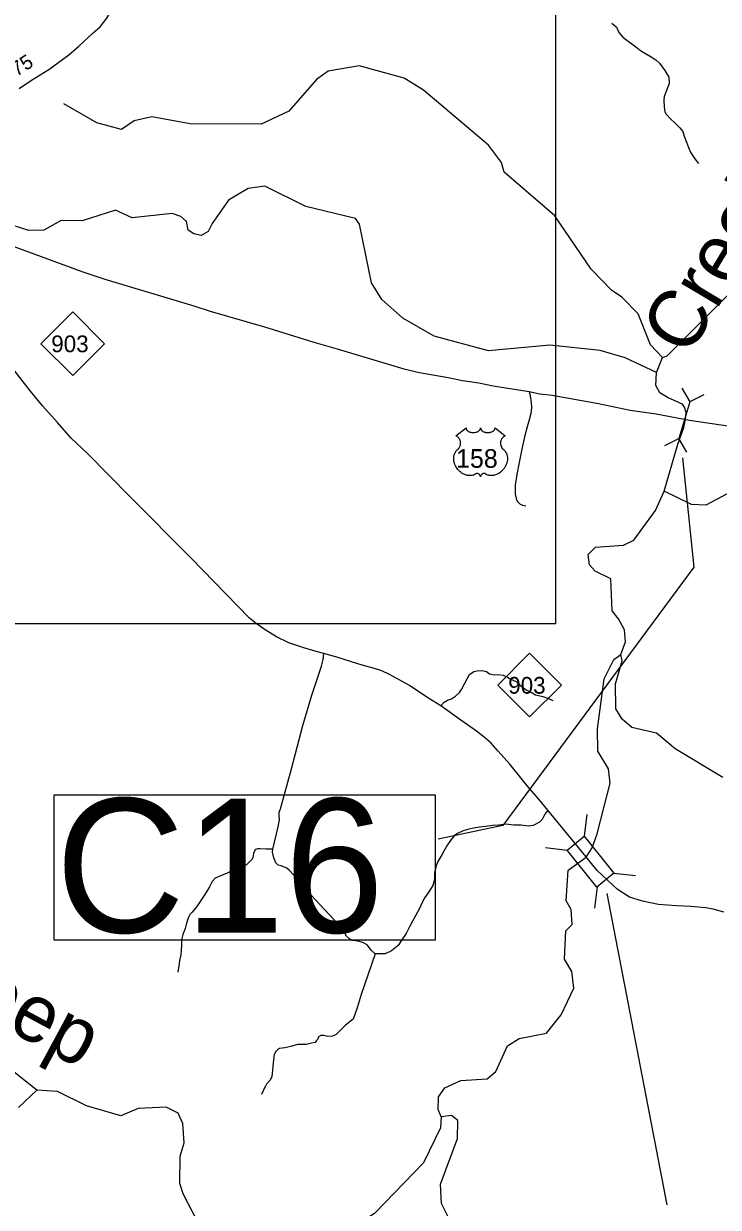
# Model space of a CAD drawing. Extents: x 2290615 to 2522933, y 819489 to 1012715.
# Drawn here: x 2351212 to 2358471, y 977226 to 989597 of the extents above; entities that cross this region are included whole.
import ezdxf

# ---------------------------------------------------------------- set-up
doc = ezdxf.new("R2010")
doc.units = 0
for name, color, linetype in [('Exist Hydrographic Creek Single Shore', 7, 'Continuous'), ('Exist Hydrographic Creek Single Shore Label', 7, 'Continuous'), ('Exist Hydrographic Lake Shore Label', 7, 'Continuous'), ('Exist Hydrographic Misc Water Feature', 7, 'Continuous'), ('Exist Road Non-System Type 51', 7, 'Continuous'), ('Exist Road Primary NC Attributed', 7, 'Continuous'), ('Exist Road Primary NC Shield CELL', 7, 'Continuous'), ('Exist Road Primary NC Shield Number Label', 7, 'Continuous'), ('Exist Road Primary NC Structure Standard Bridge CELL', 7, 'Continuous'), ('Exist Road Primary NC Structure Standard Bridge Number Label', 7, 'Continuous'), ('Exist Road Primary US Attributed', 7, 'Continuous'), ('Exist Road Primary US Shield CELL', 7, 'Continuous'), ('Exist Road Primary US Shield Number Label', 7, 'Continuous'), ('Exist Road Primary US Structure Culvert CELL', 7, 'Continuous'), ('Exist Road Primary US Structure Culvert Number Label', 7, 'Continuous'), ('Exist Road Secondary Mileage Tenths English Label', 7, 'Continuous'), ('Exist Road Secondary Type 51 Attributed', 7, 'Continuous'), ('Map Preparation Inset Cut Line', 7, 'Continuous')]:
    doc.layers.add(name, color=color, linetype=linetype)

msp = doc.modelspace()

# ---------------------------------------------------------------- linework, layer by layer
at = {"layer": 'Exist Hydrographic Creek Single Shore'}
msp.add_line((2357823, 985950), (2357888, 986107), dxfattribs=at)
for points in [[(2357888, 986107), (2357937, 986126), (2358588, 986776), (2358816, 987212), (2358982, 987347), (2359080, 987391), (2359113, 987432), (2359086, 987581), (2359101, 987756), (2359423, 988019), (2359502, 988337), (2359496, 988522)], [(2357904, 984710), (2358049, 985201), (2358109, 985376), (2358129, 985463), (2358134, 985534), (2358117, 985589), (2358096, 985620), (2357945, 985685), (2357859, 985739), (2357818, 985817), (2357823, 985950)], [(2357451, 983004), (2357499, 983137), (2357490, 983261), (2357429, 983377), (2357361, 983460), (2357349, 983794), (2357182, 983876), (2357123, 983942), (2357112, 984050), (2357186, 984125), (2357478, 984147), (2357586, 984198), (2357815, 984509), (2357904, 984710)], [(2355576, 978173), (2355542, 978247), (2355547, 978382), (2355614, 978473), (2355780, 978552), (2356054, 978570), (2356145, 978646), (2356267, 978914), (2356391, 978991), (2356674, 979045), (2356829, 979239), (2356959, 979517), (2356941, 979690), (2356864, 979821), (2356877, 980114), (2356942, 980182), (2356933, 980340), (2356882, 980429), (2356902, 980749), (2357091, 980886), (2357151, 980982), (2357205, 981128), (2357341, 981660), (2357323, 981810), (2357213, 981993), (2357209, 982226), (2357279, 982750), (2357377, 982951), (2357451, 983004)], [(2351349, 978449), (2351096, 978652), (2351054, 978703), (2351027, 978862)], [(2355576, 978173), (2355569, 978058), (2355390, 977689), (2354880, 977166), (2354293, 976768), (2353343, 976781), (2353176, 976804), (2353042, 976894), (2353023, 977086), (2352878, 977366), (2352843, 977473), (2352848, 977759), (2352888, 977901), (2352876, 978101), (2352826, 978208), (2352701, 978271), (2352409, 978259), (2352226, 978183), (2351867, 978286), (2351565, 978435), (2351349, 978449)], [(2355664, 977093), (2355578, 977267), (2355568, 977467), (2355745, 977944), (2355750, 978134), (2355684, 978184), (2355576, 978173)]]:
    msp.add_lwpolyline(points, dxfattribs=at)
at = {"layer": 'Exist Hydrographic Misc Water Feature'}
for points in [[(2357888, 986107), (2357761, 986240), (2357632, 986563), (2357464, 986737), (2357354, 986811), (2357143, 987032), (2356762, 987588), (2356231, 988045), (2356205, 988146), (2356070, 988327), (2355388, 988903), (2355186, 989026), (2354718, 989155), (2354394, 989099), (2354270, 989015), (2353982, 988684), (2353692, 988548), (2352951, 988550), (2352550, 988625), (2352367, 988582), (2352235, 988491), (2351976, 988562), (2351632, 988758)], [(2357823, 985950), (2357497, 986104), (2357237, 986182), (2356711, 986236), (2356070, 986177), (2355502, 986331), (2355175, 986518), (2354956, 986715), (2354845, 986888), (2354721, 987503), (2354679, 987561), (2354161, 987687), (2353733, 987899), (2353559, 987873), (2353352, 987752), (2353180, 987509), (2353139, 987425), (2353065, 987383), (2352990, 987399), (2352931, 987440), (2352913, 987531), (2352854, 987581), (2352762, 987613), (2352346, 987567), (2352170, 987648), (2351822, 987535), (2351605, 987539), (2351423, 987440), (2351265, 987437), (2351005, 987518)], [(2363726, 982871), (2363515, 983086), (2363347, 983200), (2363137, 983280), (2362846, 983350), (2362418, 983563), (2361949, 983707), (2361286, 984100), (2361036, 984215), (2360485, 984297), (2360242, 984379), (2359905, 984625), (2359546, 984705), (2359229, 984741), (2358996, 984705), (2358814, 984619), (2358690, 984617), (2358563, 984684), (2358339, 984563), (2358189, 984570), (2357904, 984710)], [(2358516, 981718), (2358021, 982019), (2357826, 982182), (2357567, 982240), (2357467, 982328), (2357399, 982437), (2357395, 982696), (2357467, 982939), (2357451, 983004)], [(2351159, 978270), (2351349, 978449)]]:
    msp.add_lwpolyline(points, dxfattribs=at)
at = {"layer": 'Exist Road Non-System Type 51'}
for points in [[(2357359, 989601), (2357406, 989559), (2357431, 989506), (2357471, 989455), (2357594, 989364), (2357667, 989309), (2357769, 989250), (2357817, 989218), (2357855, 989184), (2357913, 989106), (2357953, 989039), (2357956, 988973), (2357928, 988899), (2357905, 988837), (2357902, 988799), (2357905, 988723), (2357913, 988676), (2357926, 988650), (2357973, 988600), (2358018, 988556), (2358067, 988507), (2358100, 988469), (2358113, 988422), (2358137, 988357), (2358158, 988302), (2358185, 988246), (2358226, 988183), (2358262, 988136)], [(2356493, 985753), (2356504, 985707), (2356515, 985639), (2356517, 985585), (2356510, 985521), (2356495, 985457), (2356474, 985384), (2356449, 985294), (2356422, 985166), (2356390, 985011), (2356366, 984885), (2356349, 984775), (2356348, 984729), (2356346, 984681), (2356357, 984633), (2356369, 984605), (2356385, 984589), (2356401, 984576), (2356426, 984564), (2356458, 984556)], [(2356493, 985753), (2356504, 985707), (2356515, 985639), (2356517, 985585), (2356510, 985521), (2356495, 985457), (2356474, 985384), (2356449, 985294), (2356422, 985166), (2356390, 985011), (2356366, 984885), (2356349, 984775), (2356348, 984729), (2356346, 984681), (2356357, 984633), (2356369, 984605), (2356385, 984589), (2356401, 984576), (2356426, 984564), (2356458, 984556)], [(2353816, 980968), (2353871, 981202), (2353884, 981274), (2353883, 981320), (2353881, 981356), (2353894, 981391), (2354009, 981809), (2354130, 982262), (2354223, 982577), (2354323, 982883), (2354340, 982953), (2354349, 983013)], [(2355571, 982466), (2355605, 982507), (2355641, 982526), (2355681, 982539), (2355724, 982567), (2355766, 982605), (2355788, 982637), (2355821, 982704), (2355845, 982749), (2355872, 982793), (2355917, 982825), (2355951, 982834), (2356000, 982838), (2356047, 982827), (2356080, 982800), (2356129, 982791), (2356170, 982794), (2356223, 982787), (2356268, 982768), (2356310, 982743), (2356357, 982723), (2356408, 982677), (2356463, 982634), (2356516, 982609), (2356561, 982581), (2356635, 982564), (2356690, 982547), (2356741, 982522)], [(2356690, 981377), (2356656, 981334), (2356629, 981279), (2356601, 981251), (2356535, 981217), (2356488, 981211), (2356410, 981219), (2356329, 981219), (2356255, 981232), (2356174, 981221), (2356115, 981217), (2356038, 981206), (2355975, 981198), (2355911, 981187), (2355854, 981175), (2355805, 981160), (2355746, 981134), (2355712, 981111), (2355680, 981071), (2355635, 981003), (2355586, 980918), (2355537, 980832), (2355518, 980786), (2355506, 980718), (2355506, 980652), (2355486, 980588), (2355438, 980512), (2355404, 980463), (2355374, 980406), (2355344, 980343), (2355276, 980217), (2355250, 980172), (2355208, 980089), (2355163, 980023), (2355125, 979962), (2355057, 979907), (2354989, 979875), (2354944, 979874), (2354885, 979874)], [(2353816, 980968), (2353747, 980969), (2353678, 980974), (2353654, 980974), (2353637, 980966), (2353627, 980957), (2353623, 980947), (2353615, 980925), (2353607, 980881), (2353600, 980863), (2353567, 980832), (2353540, 980806), (2353496, 980792), (2353427, 980769), (2353356, 980725), (2353278, 980694), (2353214, 980667), (2353180, 980630), (2353154, 980574), (2353103, 980494), (2353029, 980380), (2353004, 980349), (2352971, 980309), (2352947, 980285), (2352933, 980258), (2352924, 980227), (2352913, 980196), (2352898, 980140), (2352875, 980076), (2352864, 980036), (2352860, 979998), (2352862, 979965), (2352856, 979912), (2352853, 979866), (2352840, 979807), (2352835, 979769), (2352822, 979684)], [(2354885, 979874), (2354844, 979913), (2354806, 979964), (2354757, 979995), (2354702, 980006), (2354653, 980014), (2354615, 980031), (2354586, 980059), (2354558, 980112), (2354541, 980140), (2354171, 980536), (2354060, 980671), (2353991, 980745), (2353961, 980769), (2353903, 980794), (2353870, 980803), (2353846, 980826), (2353825, 980879), (2353812, 980938), (2353816, 980968)], [(2354885, 979874), (2354740, 979449), (2354696, 979310), (2354655, 979193), (2354576, 979128), (2354476, 979033), (2354440, 979016), (2354391, 979012), (2354347, 979020), (2354317, 979020), (2354294, 979007), (2354285, 978984), (2354273, 978969), (2354256, 978948), (2354220, 978940), (2354164, 978929), (2354073, 978927), (2354003, 978908), (2353942, 978893), (2353884, 978884), (2353863, 978872), (2353842, 978850), (2353829, 978821), (2353821, 978770), (2353806, 978589), (2353785, 978551), (2353750, 978512), (2353740, 978491), (2353725, 978466), (2353714, 978442), (2353700, 978411), (2353695, 978407)]]:
    msp.add_lwpolyline(points, dxfattribs=at)
at = {"layer": 'Exist Road Primary NC Attributed'}
for points in [[(2357040, 980949), (2356690, 981377), (2356596, 981490), (2356495, 981608), (2356291, 981858), (2356170, 981994), (2356097, 982076), (2356025, 982141), (2355942, 982203), (2355781, 982318), (2355571, 982466), (2355434, 982552), (2355245, 982679), (2355111, 982754), (2355033, 982796), (2354954, 982832), (2354876, 982857), (2354749, 982893), (2354639, 982928), (2354485, 982975), (2354349, 983013), (2354268, 983036), (2354139, 983074), (2353982, 983127), (2353852, 983187), (2353736, 983262), (2353641, 983327), (2353571, 983383), (2352959, 984014), (2352317, 984658), (2351881, 985100), (2351707, 985265), (2351565, 985428), (2351412, 985600), (2351282, 985756), (2350919, 986215)], [(2358527, 980309), (2358415, 980343), (2358337, 980355), (2358188, 980371), (2358035, 980376), (2357846, 980391), (2357677, 980427), (2357542, 980468), (2357415, 980550), (2357309, 980650), (2357205, 980746), (2357040, 980949)]]:
    msp.add_lwpolyline(points, dxfattribs=at)
at = {"layer": 'Exist Road Primary NC Shield CELL'}
for points in [[(2351391, 986252), (2351724, 986585), (2352057, 986252), (2351724, 985919)], [(2356166, 982684), (2356499, 983017), (2356832, 982684), (2356499, 982351)]]:
    msp.add_lwpolyline(points, close=True, dxfattribs=at)
at = {"layer": 'Exist Road Primary NC Structure Standard Bridge CELL'}
for p, q in [((2357095, 981330), (2357070, 981105)), ((2356665, 980985), (2356890, 980960)), ((2357379, 980717), (2357604, 980693)), ((2357203, 980576), (2357178, 980351))]:
    msp.add_line(p, q, dxfattribs=at)
msp.add_lwpolyline([(2357070, 981105), (2357380, 980718), (2357200, 980573), (2356890, 980960)], close=True, dxfattribs=at)
at = {"layer": 'Exist Road Primary NC Structure Standard Bridge Number Label'}
msp.add_line((2357307, 980506), (2357932, 977251), dxfattribs=at)
at = {"layer": 'Exist Road Primary US Attributed'}
msp.add_lwpolyline([(2350588, 987460), (2351829, 987004), (2352061, 986928), (2352989, 986649), (2353161, 986592), (2353728, 986427), (2354245, 986267), (2354489, 986199), (2355183, 985988), (2355348, 985950), (2355648, 985900), (2355799, 985867), (2355968, 985842), (2356119, 985812), (2356493, 985753), (2356606, 985728), (2356735, 985713), (2357218, 985626), (2357551, 985558), (2357820, 985518), (2358170, 985454), (2358593, 985390)], dxfattribs=at)
at = {"layer": 'Exist Road Primary US Shield CELL'}
msp.add_lwpolyline([(2355834, 985374), (2355834, 985369), (2355835, 985364), (2355836, 985361), (2355838, 985356), (2355842, 985350), (2355848, 985344), (2355854, 985339), (2355859, 985336), (2355866, 985332), (2355874, 985329), (2355883, 985326), (2355893, 985324), (2355903, 985323), (2355913, 985323), (2355924, 985324), (2355936, 985326), (2355942, 985328), (2355948, 985330), (2355954, 985332), (2355960, 985336), (2355965, 985339), (2355969, 985342), (2355975, 985347), (2355979, 985353), (2355981, 985356), (2355983, 985359), (2355985, 985365), (2355985, 985368), (2355986, 985374), (2355986, 985369), (2355987, 985366), (2355988, 985363), (2355989, 985360), (2355991, 985355), (2355994, 985351), (2355998, 985346), (2356001, 985343), (2356004, 985341), (2356011, 985336), (2356020, 985332), (2356024, 985330), (2356028, 985328), (2356033, 985327), (2356039, 985325), (2356045, 985324), (2356050, 985324), (2356056, 985323), (2356061, 985323), (2356066, 985323), (2356072, 985323), (2356077, 985324), (2356083, 985325), (2356088, 985326), (2356095, 985328), (2356100, 985330), (2356105, 985332), (2356112, 985336), (2356117, 985339), (2356121, 985342), (2356126, 985346), (2356130, 985351), (2356133, 985355), (2356135, 985359), (2356136, 985363), (2356137, 985367), (2356138, 985371), (2356138, 985374), (2356244, 985289), (2356242, 985288), (2356236, 985286), (2356231, 985283), (2356224, 985278), (2356221, 985275), (2356218, 985272), (2356215, 985269), (2356212, 985266), (2356209, 985262), (2356207, 985257), (2356204, 985253), (2356202, 985249), (2356199, 985240), (2356197, 985235), (2356196, 985230), (2356195, 985221), (2356194, 985216), (2356194, 985212), (2356195, 985207), (2356195, 985202), (2356196, 985198), (2356197, 985193), (2356198, 985188), (2356200, 985183), (2356202, 985177), (2356207, 985168), (2356213, 985158), (2356218, 985153), (2356222, 985148), (2356229, 985143), (2356232, 985140), (2356236, 985136), (2356243, 985128), (2356246, 985124), (2356248, 985120), (2356251, 985116), (2356254, 985111), (2356256, 985107), (2356259, 985098), (2356262, 985089), (2356263, 985085), (2356265, 985074), (2356266, 985069), (2356267, 985059), (2356267, 985047), (2356266, 985035), (2356264, 985021), (2356262, 985013), (2356259, 985004), (2356256, 984996), (2356251, 984983), (2356247, 984975), (2356242, 984964), (2356238, 984958), (2356233, 984952), (2356228, 984944), (2356221, 984936), (2356213, 984927), (2356207, 984921), (2356199, 984913), (2356194, 984909), (2356187, 984904), (2356177, 984897), (2356167, 984892), (2356159, 984887), (2356152, 984884), (2356142, 984881), (2356126, 984876), (2356121, 984875), (2356114, 984874), (2356108, 984874), (2356102, 984873), (2356093, 984873), (2356085, 984874), (2356077, 984875), (2356069, 984877), (2356061, 984879), (2356053, 984882), (2356045, 984886), (2356032, 984894), (2356028, 984896), (2356026, 984897), (2356021, 984897), (2356016, 984896), (2356011, 984894), (2356008, 984893), (2356004, 984890), (2356001, 984888), (2355998, 984884), (2355995, 984881), (2355993, 984879), (2355990, 984873), (2355988, 984870), (2355987, 984867), (2355986, 984862), (2355984, 984868), (2355982, 984873), (2355980, 984876), (2355978, 984880), (2355974, 984884), (2355971, 984887), (2355967, 984890), (2355962, 984893), (2355959, 984895), (2355956, 984896), (2355952, 984897), (2355949, 984897), (2355946, 984897), (2355943, 984896), (2355938, 984893), (2355933, 984890), (2355928, 984887), (2355922, 984884), (2355918, 984882), (2355913, 984879), (2355907, 984877), (2355900, 984876), (2355894, 984874), (2355888, 984874), (2355881, 984873), (2355876, 984873), (2355870, 984873), (2355864, 984873), (2355858, 984874), (2355850, 984875), (2355843, 984877), (2355836, 984878), (2355829, 984881), (2355821, 984884), (2355811, 984888), (2355805, 984891), (2355794, 984897), (2355782, 984906), (2355772, 984914), (2355765, 984920), (2355755, 984930), (2355749, 984937), (2355740, 984949), (2355734, 984958), (2355730, 984964), (2355725, 984974), (2355721, 984981), (2355717, 984990), (2355714, 984999), (2355712, 985007), (2355710, 985012), (2355708, 985021), (2355707, 985028), (2355706, 985037), (2355705, 985046), (2355705, 985055), (2355705, 985062), (2355706, 985070), (2355707, 985079), (2355709, 985087), (2355711, 985092), (2355713, 985099), (2355716, 985106), (2355719, 985113), (2355723, 985119), (2355727, 985125), (2355731, 985131), (2355737, 985136), (2355742, 985142), (2355747, 985146), (2355754, 985152), (2355757, 985156), (2355761, 985161), (2355764, 985165), (2355766, 985170), (2355769, 985176), (2355771, 985181), (2355774, 985188), (2355775, 985193), (2355776, 985199), (2355777, 985205), (2355777, 985213), (2355777, 985219), (2355776, 985227), (2355775, 985234), (2355773, 985240), (2355771, 985247), (2355768, 985252), (2355764, 985259), (2355760, 985265), (2355755, 985271), (2355750, 985275), (2355746, 985279), (2355741, 985282), (2355736, 985285), (2355731, 985288), (2355728, 985289)], close=True, dxfattribs=at)
at = {"layer": 'Exist Road Primary US Structure Culvert CELL'}
for p, q in [((2358089, 985787), (2358172, 985643)), ((2358320, 985719), (2358172, 985643)), ((2358172, 985643), (2358059, 985263)), ((2357911, 985187), (2358059, 985263)), ((2358143, 985118), (2358059, 985263))]:
    msp.add_line(p, q, dxfattribs=at)
at = {"layer": 'Exist Road Primary US Structure Culvert Number Label'}
msp.add_lwpolyline([(2358096, 985061), (2358213, 983917), (2356219, 981218), (2355544, 981072)], dxfattribs=at)
msp.add_lwpolyline([(2351529, 981538), (2355511, 981538), (2355511, 980019), (2351529, 980019)], close=True, dxfattribs=at)
at = {"layer": 'Exist Road Secondary Type 51 Attributed'}
msp.add_lwpolyline([(2351165, 988920), (2351295, 989005), (2351475, 989119), (2351683, 989270), (2351789, 989361), (2351939, 989501), (2352010, 989563), (2352082, 989656), (2352167, 989797), (2352201, 989867), (2352303, 990100), (2352407, 990310), (2352477, 990429), (2352581, 990562), (2352648, 990641)], dxfattribs=at)
at = {"layer": 'Map Preparation Inset Cut Line'}
msp.add_line((2356769, 1000715), (2356769, 983324), dxfattribs=at)
msp.add_lwpolyline([(2356769, 983324), (2328294, 983324), (2321803, 997760), (2321798, 1007474), (2338140, 1007474), (2356769, 1000715)], close=True, dxfattribs=at)

# ---------------------------------------------------------------- texts
at = {"layer": 'Exist Hydrographic Creek Single Shore Label'}
msp.add_text('Deep', height=600, rotation=331.6238, dxfattribs=at).set_placement((2350119, 979580))
at = {"layer": 'Exist Hydrographic Lake Shore Label'}
msp.add_text('Creek', height=600, rotation=59.0401, dxfattribs=at).set_placement((2358152, 986099))
at = {"layer": 'Exist Road Primary NC Shield Number Label'}
for p in [(2351500, 986163), (2356275, 982594)]:
    msp.add_text('903', height=175, dxfattribs=at).set_placement(p)
at = {"layer": 'Exist Road Primary US Shield Number Label'}
msp.add_text('158', height=195, dxfattribs=at).set_placement((2355730, 984955))
at = {"layer": 'Exist Road Primary US Structure Culvert Number Label'}
msp.add_text('C16', height=1400, dxfattribs=at).set_placement((2351543, 980098))
at = {"layer": 'Exist Road Secondary Mileage Tenths English Label'}
msp.add_text('.75', height=150, rotation=32.2935, dxfattribs=at).set_placement((2351091, 989011))

doc.saveas('drawing.dxf')
